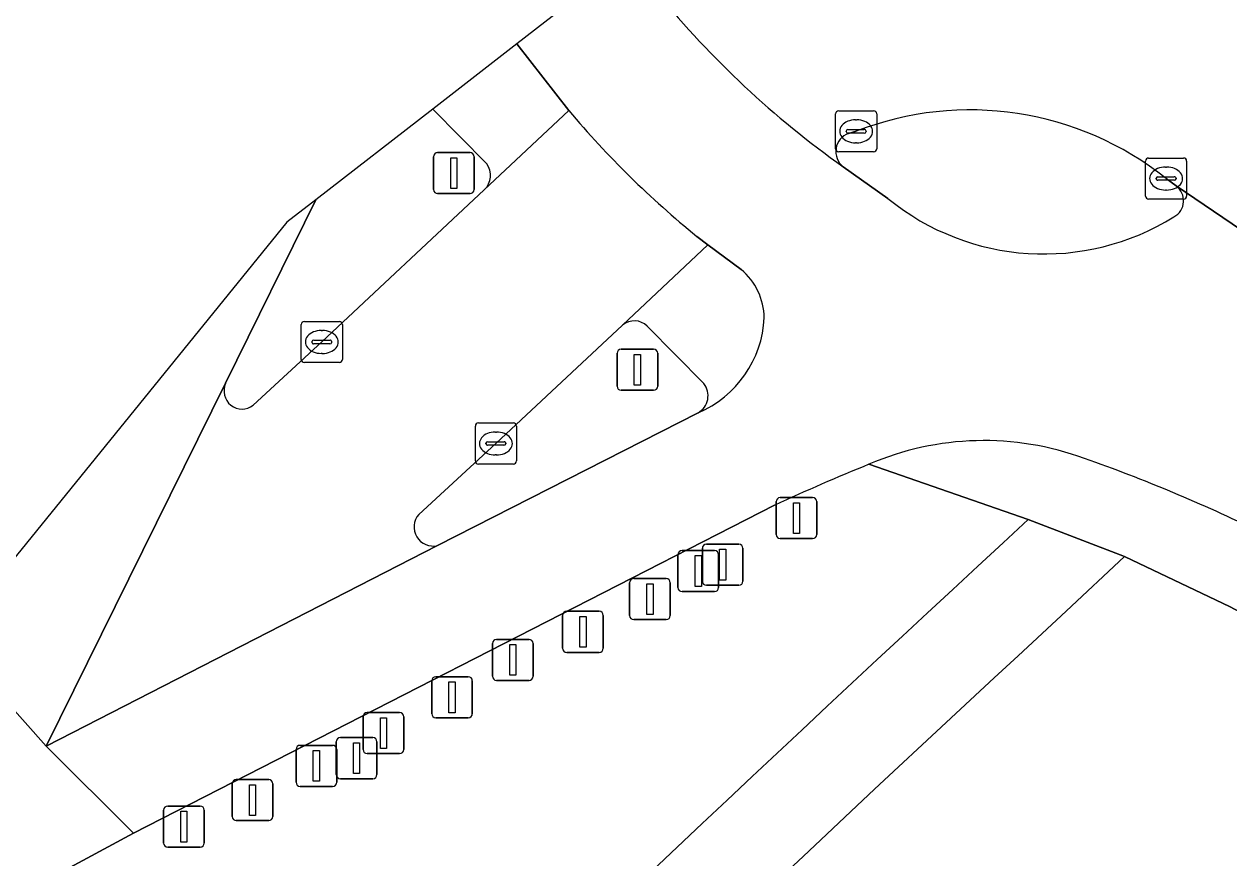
# Model space of a CAD drawing. Extents: x 158793 to 159888, y 384317 to 385256.
# Drawn here: x 159232.94 to 159262.3, y 385209.35 to 385229.67 of the extents above; entities that cross this region are included whole.
import ezdxf

# ---------------------------------------------------------------- set-up
doc = ezdxf.new("R2010")
doc.units = 0
for name, color, linetype in [('IMGEO_Afsluitpaal', 7, 'Continuous'), ('IMGEO_Berm_groen', 7, 'Continuous'), ('IMGEO_Fietspad_gesloten', 7, 'Continuous'), ('IMGEO_Kolk', 7, 'Continuous'), ('IMGEO_Lichtmast', 7, 'Continuous'), ('IMGEO_Rijbaan_lokaal_gesloten', 7, 'Continuous'), ('IMGEO_Rijbaan_lokaal_open', 7, 'Continuous'), ('IMGEO_Verkeersbordpaal', 7, 'Continuous'), ('IMGEO_Verkeerseiland_groen', 7, 'Continuous'), ('IMGEO_Voetpad_open', 7, 'Continuous')]:
    doc.layers.add(name, color=color, linetype=linetype)

msp = doc.modelspace()

# ---------------------------------------------------------------- linework, layer by layer
at = {"layer": 'IMGEO_Afsluitpaal'}
for p, q in [((159251.264, 385217.235), (159251.264, 385218.035)), ((159251.264, 385218.035), (159251.264, 385217.235)), ((159251.364, 385218.135), (159252.154, 385218.135)), ((159252.154, 385218.135), (159251.364, 385218.135)), ((159252.254, 385218.035), (159252.254, 385217.235)), ((159252.254, 385217.235), (159252.254, 385218.035)), ((159252.154, 385217.135), (159251.364, 385217.135)), ((159251.364, 385217.135), (159252.154, 385217.135)), ((159248.872, 385215.944), (159248.872, 385216.744)), ((159248.872, 385216.744), (159248.872, 385215.944)), ((159248.972, 385216.844), (159249.762, 385216.844)), ((159249.762, 385216.844), (159248.972, 385216.844)), ((159249.862, 385216.744), (159249.862, 385215.944)), ((159249.862, 385215.944), (159249.862, 385216.744)), ((159247.795, 385216.16), (159248.585, 385216.16)), ((159248.585, 385216.16), (159247.795, 385216.16)), ((159247.695, 385215.26), (159247.695, 385216.06)), ((159247.695, 385216.06), (159247.695, 385215.26)), ((159248.685, 385216.06), (159248.685, 385215.26)), ((159248.685, 385215.26), (159248.685, 385216.06)), ((159249.762, 385215.844), (159248.972, 385215.844)), ((159248.972, 385215.844), (159249.762, 385215.844)), ((159246.162, 385215.363), (159246.952, 385215.363)), ((159246.952, 385215.363), (159246.162, 385215.363)), ((159246.062, 385214.463), (159246.062, 385215.263)), ((159246.062, 385215.263), (159246.062, 385214.463)), ((159247.052, 385215.263), (159247.052, 385214.463)), ((159247.052, 385214.463), (159247.052, 385215.263)), ((159248.585, 385215.16), (159247.795, 385215.16)), ((159247.795, 385215.16), (159248.585, 385215.16)), ((159244.353, 385213.779), (159244.353, 385214.579)), ((159244.353, 385214.579), (159244.353, 385213.779)), ((159244.453, 385214.679), (159245.243, 385214.679)), ((159245.243, 385214.679), (159244.453, 385214.679)), ((159245.343, 385214.579), (159245.343, 385213.779)), ((159245.343, 385213.779), (159245.343, 385214.579)), ((159246.952, 385214.363), (159246.162, 385214.363)), ((159246.162, 385214.363), (159246.952, 385214.363)), ((159242.872, 385212.868), (159242.872, 385213.668)), ((159242.872, 385213.668), (159242.872, 385212.868)), ((159242.972, 385213.768), (159243.762, 385213.768)), ((159243.762, 385213.768), (159242.972, 385213.768)), ((159243.862, 385213.668), (159243.862, 385212.868)), ((159243.862, 385212.868), (159243.862, 385213.668)), ((159245.243, 385213.679), (159244.453, 385213.679)), ((159244.453, 385213.679), (159245.243, 385213.679)), ((159241.201, 385211.995), (159241.201, 385212.795)), ((159241.201, 385212.795), (159241.201, 385211.995)), ((159241.301, 385212.895), (159242.091, 385212.895)), ((159242.091, 385212.895), (159241.301, 385212.895)), ((159242.191, 385212.795), (159242.191, 385211.995)), ((159242.191, 385211.995), (159242.191, 385212.795)), ((159243.762, 385212.768), (159242.972, 385212.768)), ((159242.972, 385212.768), (159243.762, 385212.768)), ((159239.668, 385212.097), (159240.458, 385212.097)), ((159240.458, 385212.097), (159239.668, 385212.097)), ((159239.568, 385211.197), (159239.568, 385211.997)), ((159239.568, 385211.997), (159239.568, 385211.197)), ((159240.558, 385211.997), (159240.558, 385211.197)), ((159240.558, 385211.197), (159240.558, 385211.997)), ((159242.091, 385211.895), (159241.301, 385211.895)), ((159241.301, 385211.895), (159242.091, 385211.895)), ((159238.011, 385210.362), (159238.011, 385211.162)), ((159238.011, 385211.162), (159238.011, 385210.362)), ((159238.111, 385211.262), (159238.901, 385211.262)), ((159238.901, 385211.262), (159238.111, 385211.262)), ((159239.001, 385211.162), (159239.001, 385210.362)), ((159239.001, 385210.362), (159239.001, 385211.162)), ((159240.458, 385211.097), (159239.668, 385211.097)), ((159239.668, 385211.097), (159240.458, 385211.097)), ((159236.44, 385210.616), (159237.23, 385210.616)), ((159237.23, 385210.616), (159236.44, 385210.616)), ((159236.34, 385209.716), (159236.34, 385210.516)), ((159236.34, 385210.516), (159236.34, 385209.716)), ((159237.33, 385210.516), (159237.33, 385209.716)), ((159237.33, 385209.716), (159237.33, 385210.516)), ((159238.901, 385210.262), (159238.111, 385210.262)), ((159238.111, 385210.262), (159238.901, 385210.262)), ((159237.23, 385209.616), (159236.44, 385209.616)), ((159236.44, 385209.616), (159237.23, 385209.616))]:
    msp.add_line(p, q, dxfattribs=at)
for points in [[(159251.684, 385218.01), (159251.834, 385218.01), (159251.834, 385217.26), (159251.684, 385217.26), (159251.684, 385218.01)], [(159249.292, 385216.719), (159249.442, 385216.719), (159249.442, 385215.969), (159249.292, 385215.969), (159249.292, 385216.719)], [(159248.115, 385216.035), (159248.265, 385216.035), (159248.265, 385215.285), (159248.115, 385215.285), (159248.115, 385216.035)], [(159246.482, 385215.238), (159246.632, 385215.238), (159246.632, 385214.488), (159246.482, 385214.488), (159246.482, 385215.238)], [(159244.773, 385214.554), (159244.923, 385214.554), (159244.923, 385213.804), (159244.773, 385213.804), (159244.773, 385214.554)], [(159243.292, 385213.643), (159243.442, 385213.643), (159243.442, 385212.893), (159243.292, 385212.893), (159243.292, 385213.643)], [(159241.621, 385212.77), (159241.771, 385212.77), (159241.771, 385212.02), (159241.621, 385212.02), (159241.621, 385212.77)], [(159239.988, 385211.972), (159240.138, 385211.972), (159240.138, 385211.222), (159239.988, 385211.222), (159239.988, 385211.972)], [(159238.431, 385211.137), (159238.581, 385211.137), (159238.581, 385210.387), (159238.431, 385210.387), (159238.431, 385211.137)], [(159236.76, 385210.491), (159236.91, 385210.491), (159236.91, 385209.741), (159236.76, 385209.741), (159236.76, 385210.491)]]:
    msp.add_lwpolyline(points, dxfattribs=at)
for centre, start, end in [((159251.364, 385218.035), 90, 180), ((159251.364, 385218.035), 90, 180), ((159252.154, 385218.035), 0, 90), ((159252.154, 385218.035), 360, 90), ((159251.364, 385217.235), 180, 270), ((159251.364, 385217.235), 180, 270), ((159252.154, 385217.235), 270, 0), ((159252.154, 385217.235), 270, 0), ((159248.972, 385216.744), 90, 180), ((159248.972, 385216.744), 90, 180), ((159249.762, 385216.744), 0, 90), ((159249.762, 385216.744), 360, 90), ((159247.795, 385216.06), 90, 180), ((159247.795, 385216.06), 90, 180), ((159248.585, 385216.06), 0, 90), ((159248.585, 385216.06), 360, 90), ((159248.972, 385215.944), 180, 270), ((159248.972, 385215.944), 180, 270), ((159249.762, 385215.944), 270, 0), ((159249.762, 385215.944), 270, 0), ((159246.162, 385215.263), 90, 180), ((159246.162, 385215.263), 90, 180), ((159246.952, 385215.263), 0, 90), ((159246.952, 385215.263), 360, 90), ((159247.795, 385215.26), 180, 270), ((159247.795, 385215.26), 180, 270), ((159248.585, 385215.26), 270, 0), ((159248.585, 385215.26), 270, 0), ((159244.453, 385214.579), 90, 180), ((159244.453, 385214.579), 90, 180), ((159245.243, 385214.579), 0, 90), ((159245.243, 385214.579), 360, 90), ((159246.162, 385214.463), 180, 270), ((159246.162, 385214.463), 180, 270), ((159246.952, 385214.463), 270, 0), ((159246.952, 385214.463), 270, 0), ((159242.972, 385213.668), 90, 180), ((159242.972, 385213.668), 90, 180), ((159243.762, 385213.668), 0, 90), ((159243.762, 385213.668), 360, 90), ((159244.453, 385213.779), 180, 270), ((159244.453, 385213.779), 180, 270), ((159245.243, 385213.779), 270, 0), ((159245.243, 385213.779), 270, 0), ((159241.301, 385212.795), 90, 180), ((159241.301, 385212.795), 90, 180), ((159242.091, 385212.795), 0, 90), ((159242.091, 385212.795), 360, 90), ((159242.972, 385212.868), 180, 270), ((159242.972, 385212.868), 180, 270), ((159243.762, 385212.868), 270, 0), ((159243.762, 385212.868), 270, 0), ((159239.668, 385211.997), 90, 180), ((159239.668, 385211.997), 90, 180), ((159240.458, 385211.997), 0, 90), ((159240.458, 385211.997), 360, 90), ((159241.301, 385211.995), 180, 270), ((159241.301, 385211.995), 180, 270), ((159242.091, 385211.995), 270, 0), ((159242.091, 385211.995), 270, 0), ((159238.111, 385211.162), 90, 180), ((159238.111, 385211.162), 90, 180), ((159238.901, 385211.162), 0, 90), ((159238.901, 385211.162), 360, 90), ((159239.668, 385211.197), 180, 270), ((159239.668, 385211.197), 180, 270), ((159240.458, 385211.197), 270, 0), ((159240.458, 385211.197), 270, 0), ((159236.44, 385210.516), 90, 180), ((159236.44, 385210.516), 90, 180), ((159237.23, 385210.516), 0, 90), ((159237.23, 385210.516), 360, 90), ((159238.111, 385210.362), 180, 270), ((159238.111, 385210.362), 180, 270), ((159238.901, 385210.362), 270, 0), ((159238.901, 385210.362), 270, 0), ((159236.44, 385209.716), 180, 270), ((159236.44, 385209.716), 180, 270), ((159237.23, 385209.716), 270, 0), ((159237.23, 385209.716), 270, 0)]:
    msp.add_arc(centre, 0.1, start, end, dxfattribs=at)
at = {"layer": 'IMGEO_Berm_groen'}
for points in [[(159257.408, 385217.597), (159253.526, 385218.946)], [(159251.228, 385217.949), (159235.607, 385209.959), (159233.756, 385208.961), (159233.347, 385208.724), (159232.538, 385208.176)], [(159264.904, 385214.095), (159262.33, 385215.471), (159259.749, 385216.695), (159258.328, 385215.363)]]:
    msp.add_lwpolyline(points, dxfattribs=at)
for centre, radius, start, end in [((159274.53, 385167.388), 55.672, 112.1648, 114.743), ((159910.215, 384509.166), 963.344, 132.660014, 135.841756), ((159927.168, 384491.193), 985.784, 132.725424, 135.687678)]:
    msp.add_arc(centre, radius, start, end, dxfattribs=at)
at = {"layer": 'IMGEO_Fietspad_gesloten'}
for points in [[(159247.679, 385231.314), (159244.948, 385229.193), (159246.213, 385227.562)], [(159253.988, 385225.422), (159252.9, 385226.197)], [(159264.132, 385222.403), (159264.854, 385223.126), (159261.009, 385225.727)], [(159240.053, 385225.392), (159239.344, 385224.842), (159232.407, 385216.293), (159232.07, 385215.608), (159231.425, 385214.387), (159233.475, 385212.077), (159237.851, 385220.918), (159240.053, 385225.392)], [(159249.333, 385224.498), (159249.603, 385224.292), (159250.412, 385223.694)], [(159249.366, 385220.2), (159243.012, 385216.966), (159233.475, 385212.077)], [(159233.475, 385212.077), (159235.607, 385209.959), (159251.228, 385217.949)]]:
    msp.add_lwpolyline(points, dxfattribs=at)
for centre, radius, start, end in [((159266.122, 385244.887), 22.895, 219.1946, 234.7228), ((159264.013, 385242.567), 23.28, 220.1298, 230.9079), ((159260.748, 385225.367), 0.444, 298.2068, 54.0232), ((159257.785, 385230.08), 6.01, 230.8142, 301.8632), ((159249.397, 385222.485), 1.578, 0.9662, 49.9718), ((159248.317, 385222.646), 2.661, 293.2089, 357.1203), ((159256.326, 385212.444), 7.079, 69.7341, 113.298), ((159274.53, 385167.388), 55.672, 112.1648, 114.743), ((159245.863, 385182.215), 39.067, 63.937, 70.695)]:
    msp.add_arc(centre, radius, start, end, dxfattribs=at)
at = {"layer": 'IMGEO_Kolk'}
for p, q in [((159252.713, 385226.633), (159252.713, 385227.485)), ((159252.788, 385227.559), (159253.64, 385227.559)), ((159253.201, 385227.339), (159253.226, 385227.339)), ((159253.714, 385227.485), (159253.714, 385226.633)), ((159252.972, 385227.053), (159252.972, 385227.065)), ((159253.41, 385227.016), (159253.012, 385227.016)), ((159253.015, 385227.102), (159253.413, 385227.102)), ((159253.456, 385227.065), (159253.456, 385227.053)), ((159253.224, 385226.779), (159253.199, 385226.779)), ((159253.64, 385226.559), (159252.788, 385226.559)), ((159260.265, 385225.482), (159260.265, 385226.334)), ((159260.34, 385226.408), (159261.192, 385226.408)), ((159260.753, 385226.188), (159260.778, 385226.188)), ((159261.266, 385226.334), (159261.266, 385225.482)), ((159260.524, 385225.902), (159260.524, 385225.914)), ((159260.962, 385225.865), (159260.564, 385225.865)), ((159260.567, 385225.951), (159260.965, 385225.951)), ((159261.008, 385225.914), (159261.008, 385225.902)), ((159260.776, 385225.628), (159260.751, 385225.628)), ((159261.192, 385225.408), (159260.34, 385225.408)), ((159239.695, 385221.5), (159239.695, 385222.352)), ((159239.77, 385222.426), (159240.622, 385222.426)), ((159240.696, 385222.352), (159240.696, 385221.5)), ((159240.183, 385222.206), (159240.208, 385222.206)), ((159239.954, 385221.92), (159239.954, 385221.932)), ((159240.392, 385221.883), (159239.994, 385221.883)), ((159239.997, 385221.969), (159240.395, 385221.969)), ((159240.438, 385221.932), (159240.438, 385221.92)), ((159240.206, 385221.646), (159240.181, 385221.646)), ((159240.622, 385221.426), (159239.77, 385221.426)), ((159243.936, 385219.026), (159243.936, 385219.878)), ((159244.011, 385219.952), (159244.863, 385219.952)), ((159244.424, 385219.732), (159244.449, 385219.732)), ((159244.937, 385219.878), (159244.937, 385219.026)), ((159244.195, 385219.446), (159244.195, 385219.458)), ((159244.633, 385219.409), (159244.235, 385219.409)), ((159244.238, 385219.495), (159244.636, 385219.495)), ((159244.679, 385219.458), (159244.679, 385219.446)), ((159244.447, 385219.172), (159244.422, 385219.172)), ((159244.863, 385218.952), (159244.011, 385218.952))]:
    msp.add_line(p, q, dxfattribs=at)
for points in [[(159252.713, 385226.633), (159252.713, 385227.485)], [(159252.788, 385227.559), (159253.64, 385227.559)], [(159253.714, 385227.485), (159253.714, 385226.633)], [(159253.64, 385226.559), (159252.788, 385226.559)], [(159260.265, 385225.482), (159260.265, 385226.334)], [(159260.34, 385226.408), (159261.192, 385226.408)], [(159261.266, 385226.334), (159261.266, 385225.482)], [(159261.192, 385225.408), (159260.34, 385225.408)], [(159239.695, 385221.5), (159239.695, 385222.352)], [(159239.77, 385222.426), (159240.622, 385222.426)], [(159240.696, 385222.352), (159240.696, 385221.5)], [(159240.622, 385221.426), (159239.77, 385221.426)], [(159243.936, 385219.026), (159243.936, 385219.878)], [(159244.011, 385219.952), (159244.863, 385219.952)], [(159244.937, 385219.878), (159244.937, 385219.026)], [(159244.863, 385218.952), (159244.011, 385218.952)]]:
    msp.add_lwpolyline(points, dxfattribs=at)
for centre, radius, start, end in [((159252.79, 385227.483), 0.0765, 91.552, 178.448), ((159252.79, 385227.483), 0.0765, 91.552, 178.448), ((159253.638, 385227.483), 0.0765, 1.552, 88.448), ((159253.638, 385227.483), 0.0765, 1.552, 88.448), ((159253.012, 385227.062), 0.0403, 85.8775, 175.7526), ((159253.009, 385227.052), 0.0366, 178.938, 274.7102), ((159253.413, 385227.059), 0.043, 264.8664, 352.4533), ((159253.417, 385227.064), 0.0386, 1.7309, 96.639), ((159252.79, 385226.635), 0.0765, 181.552, 268.448), ((159252.79, 385226.635), 0.0765, 181.552, 268.448), ((159253.638, 385226.635), 0.0765, 271.552, 358.448), ((159253.638, 385226.635), 0.0765, 271.552, 358.448), ((159260.342, 385226.332), 0.0765, 91.552, 178.448), ((159260.342, 385226.332), 0.0765, 91.552, 178.448), ((159261.19, 385226.332), 0.0765, 1.552, 88.448), ((159261.19, 385226.332), 0.0765, 1.552, 88.448), ((159260.564, 385225.911), 0.0403, 85.8775, 175.7526), ((159260.561, 385225.901), 0.0366, 178.938, 274.7102), ((159260.965, 385225.908), 0.043, 264.8664, 352.4533), ((159260.969, 385225.913), 0.0386, 1.7309, 96.639), ((159260.342, 385225.484), 0.0765, 181.552, 268.448), ((159260.342, 385225.484), 0.0765, 181.552, 268.448), ((159261.19, 385225.484), 0.0765, 271.552, 358.448), ((159261.19, 385225.484), 0.0765, 271.552, 358.448), ((159239.772, 385222.35), 0.0765, 91.552, 178.448), ((159239.772, 385222.35), 0.0765, 91.552, 178.448), ((159240.62, 385222.35), 0.0765, 1.552, 88.448), ((159240.62, 385222.35), 0.0765, 1.552, 88.448), ((159239.994, 385221.929), 0.0403, 85.8775, 175.7526), ((159239.991, 385221.919), 0.0366, 178.938, 274.7102), ((159240.395, 385221.926), 0.043, 264.8664, 352.4533), ((159240.399, 385221.931), 0.0386, 1.7309, 96.639), ((159239.772, 385221.502), 0.0765, 181.552, 268.448), ((159239.772, 385221.502), 0.0765, 181.552, 268.448), ((159240.62, 385221.502), 0.0765, 271.552, 358.448), ((159240.62, 385221.502), 0.0765, 271.552, 358.448), ((159244.013, 385219.876), 0.0765, 91.552, 178.448), ((159244.013, 385219.876), 0.0765, 91.552, 178.448), ((159244.861, 385219.876), 0.0765, 1.552, 88.448), ((159244.861, 385219.876), 0.0765, 1.552, 88.448), ((159244.235, 385219.455), 0.0403, 85.8775, 175.7526), ((159244.232, 385219.445), 0.0366, 178.938, 274.7102), ((159244.636, 385219.452), 0.043, 264.8664, 352.4533), ((159244.64, 385219.457), 0.0386, 1.7309, 96.639), ((159244.013, 385219.028), 0.0765, 181.552, 268.448), ((159244.013, 385219.028), 0.0765, 181.552, 268.448), ((159244.861, 385219.028), 0.0765, 271.552, 358.448), ((159244.861, 385219.028), 0.0765, 271.552, 358.448)]:
    msp.add_arc(centre, radius, start, end, dxfattribs=at)
for centre, major_axis, ratio, start_param, end_param in [((159253.2, 385227.059), (-0.387, 0.002), 0.722429, 4.712389, 7.853982), ((159253.225, 385227.059), (-0.39, 0.002), 0.717154, 1.570796, 4.712389), ((159260.752, 385225.908), (-0.387, 0.002), 0.722429, 4.712389, 7.853982), ((159260.777, 385225.908), (-0.39, 0.002), 0.717154, 1.570796, 4.712389), ((159240.182, 385221.926), (-0.387, 0.002), 0.722429, 4.712389, 7.853982), ((159240.207, 385221.926), (-0.39, 0.002), 0.717154, 1.570796, 4.712389), ((159244.423, 385219.452), (-0.387, 0.002), 0.722429, 4.712389, 7.853982), ((159244.448, 385219.452), (-0.39, 0.002), 0.717154, 1.570796, 4.712389)]:
    msp.add_ellipse(centre, major_axis=major_axis, ratio=ratio, start_param=start_param, end_param=end_param, dxfattribs=at)
at = {"layer": 'IMGEO_Lichtmast'}
for p, q in [((159249.466, 385216.099), (159249.466, 385216.899)), ((159249.466, 385216.899), (159249.466, 385216.099)), ((159249.566, 385216.999), (159250.356, 385216.999)), ((159250.356, 385216.999), (159249.566, 385216.999)), ((159250.456, 385216.899), (159250.456, 385216.099)), ((159250.456, 385216.099), (159250.456, 385216.899)), ((159250.356, 385215.999), (159249.566, 385215.999)), ((159249.566, 385215.999), (159250.356, 385215.999))]:
    msp.add_line(p, q, dxfattribs=at)
msp.add_lwpolyline([(159249.886, 385216.874), (159250.036, 385216.874), (159250.036, 385216.124), (159249.886, 385216.124), (159249.886, 385216.874)], dxfattribs=at)
for centre, start, end in [((159249.566, 385216.899), 90, 180), ((159249.566, 385216.899), 90, 180), ((159250.356, 385216.899), 0, 90), ((159250.356, 385216.899), 360, 90), ((159249.566, 385216.099), 180, 270), ((159249.566, 385216.099), 180, 270), ((159250.356, 385216.099), 270, 0), ((159250.356, 385216.099), 270, 0)]:
    msp.add_arc(centre, 0.1, start, end, dxfattribs=at)
at = {"layer": 'IMGEO_Rijbaan_lokaal_gesloten'}
for points in [[(159260.766, 385225.908), (159261.009, 385225.727), (159264.854, 385223.126), (159266.754, 385221.784), (159270.021, 385224.488), (159268.291, 385226.151), (159266.434, 385227.876)], [(159253.029, 385227.008), (159253.214, 385227.059)], [(159232.538, 385208.176), (159233.347, 385208.724), (159233.756, 385208.961), (159235.607, 385209.959), (159233.475, 385212.077), (159231.425, 385214.387)]]:
    msp.add_lwpolyline(points, dxfattribs=at)
for centre, radius, start, end in [((159266.122, 385244.887), 22.895, 219.1946, 234.7228), ((159255.99, 385219.92), 7.66, 51.4239, 111.2446), ((159253.185, 385226.567), 0.468, 109.5328, 232.3914)]:
    msp.add_arc(centre, radius, start, end, dxfattribs=at)
at = {"layer": 'IMGEO_Rijbaan_lokaal_open'}
for points in [[(159246.213, 385227.562), (159244.154, 385225.634), (159240.196, 385221.926), (159238.524, 385220.382)], [(159247.523, 385222.337), (159249.603, 385224.292), (159249.333, 385224.498)], [(159242.558, 385217.723), (159244.437, 385219.452), (159247.523, 385222.337)], [(159237.851, 385220.918), (159233.475, 385212.077), (159243.012, 385216.966)]]:
    msp.add_lwpolyline(points, dxfattribs=at)
for centre, radius, start, end in [((159264.013, 385242.567), 23.28, 220.1298, 230.9079), ((159238.254, 385220.733), 0.443, 155.3343, 307.5957), ((159242.905, 385217.416), 0.463, 138.5296, 283.3757)]:
    msp.add_arc(centre, radius, start, end, dxfattribs=at)
at = {"layer": 'IMGEO_Verkeersbordpaal'}
for p, q in [((159242.916, 385225.641), (159242.916, 385226.441)), ((159242.916, 385226.441), (159242.916, 385225.641)), ((159243.016, 385226.541), (159243.806, 385226.541)), ((159243.806, 385226.541), (159243.016, 385226.541)), ((159243.906, 385226.441), (159243.906, 385225.641)), ((159243.906, 385225.641), (159243.906, 385226.441)), ((159243.806, 385225.541), (159243.016, 385225.541)), ((159243.016, 385225.541), (159243.806, 385225.541)), ((159247.489, 385221.749), (159248.279, 385221.749)), ((159248.279, 385221.749), (159247.489, 385221.749)), ((159247.389, 385220.849), (159247.389, 385221.649)), ((159247.389, 385221.649), (159247.389, 385220.849)), ((159248.379, 385221.649), (159248.379, 385220.849)), ((159248.379, 385220.849), (159248.379, 385221.649)), ((159248.279, 385220.749), (159247.489, 385220.749)), ((159247.489, 385220.749), (159248.279, 385220.749)), ((159240.547, 385211.385), (159240.547, 385212.185)), ((159240.547, 385212.185), (159240.547, 385211.385)), ((159240.647, 385212.285), (159241.437, 385212.285)), ((159241.437, 385212.285), (159240.647, 385212.285)), ((159241.537, 385212.185), (159241.537, 385211.385)), ((159241.537, 385211.385), (159241.537, 385212.185)), ((159241.437, 385211.285), (159240.647, 385211.285)), ((159240.647, 385211.285), (159241.437, 385211.285))]:
    msp.add_line(p, q, dxfattribs=at)
for points in [[(159243.336, 385226.416), (159243.486, 385226.416), (159243.486, 385225.666), (159243.336, 385225.666), (159243.336, 385226.416)], [(159247.809, 385221.624), (159247.959, 385221.624), (159247.959, 385220.874), (159247.809, 385220.874), (159247.809, 385221.624)], [(159240.967, 385212.16), (159241.117, 385212.16), (159241.117, 385211.41), (159240.967, 385211.41), (159240.967, 385212.16)]]:
    msp.add_lwpolyline(points, dxfattribs=at)
for centre, start, end in [((159243.016, 385226.441), 90, 180), ((159243.016, 385226.441), 90, 180), ((159243.806, 385226.441), 0, 90), ((159243.806, 385226.441), 360, 90), ((159243.016, 385225.641), 180, 270), ((159243.016, 385225.641), 180, 270), ((159243.806, 385225.641), 270, 0), ((159243.806, 385225.641), 270, 0), ((159247.489, 385221.649), 90, 180), ((159247.489, 385221.649), 90, 180), ((159248.279, 385221.649), 0, 90), ((159248.279, 385221.649), 360, 90), ((159247.489, 385220.849), 180, 270), ((159247.489, 385220.849), 180, 270), ((159248.279, 385220.849), 270, 0), ((159248.279, 385220.849), 270, 0), ((159240.647, 385212.185), 90, 180), ((159240.647, 385212.185), 90, 180), ((159241.437, 385212.185), 0, 90), ((159241.437, 385212.185), 360, 90), ((159240.647, 385211.385), 180, 270), ((159240.647, 385211.385), 180, 270), ((159241.437, 385211.385), 270, 0), ((159241.437, 385211.385), 270, 0)]:
    msp.add_arc(centre, 0.1, start, end, dxfattribs=at)
at = {"layer": 'IMGEO_Verkeerseiland_groen'}
for points in [[(159244.212, 385226.268), (159242.898, 385227.602), (159240.053, 385225.392)], [(159253.214, 385227.059), (159253.029, 385227.008)], [(159252.9, 385226.197), (159253.988, 385225.422)], [(159261.009, 385225.727), (159260.766, 385225.908)], [(159238.524, 385220.382), (159240.196, 385221.926), (159244.154, 385225.634)], [(159240.053, 385225.392), (159237.851, 385220.918)], [(159247.523, 385222.337), (159244.437, 385219.452), (159242.558, 385217.723)], [(159249.504, 385220.911), (159248.121, 385222.311)], [(159243.012, 385216.966), (159249.366, 385220.2)]]:
    msp.add_lwpolyline(points, dxfattribs=at)
for centre, radius, start, end in [((159255.99, 385219.92), 7.66, 51.4239, 111.2446), ((159253.185, 385226.567), 0.468, 109.5328, 232.3914), ((159243.816, 385225.985), 0.487, 313.9325, 35.6134), ((159260.748, 385225.367), 0.444, 298.2068, 54.0232), ((159257.785, 385230.08), 6.01, 230.8142, 301.8632), ((159247.808, 385221.996), 0.444, 45.1581, 129.8628), ((159238.254, 385220.733), 0.443, 155.3343, 307.5957), ((159249.125, 385220.616), 0.48, 300.1051, 37.9266), ((159242.905, 385217.416), 0.463, 138.5296, 283.3757)]:
    msp.add_arc(centre, radius, start, end, dxfattribs=at)
at = {"layer": 'IMGEO_Voetpad_open'}
for points in [[(159244.948, 385229.193), (159242.898, 385227.602), (159244.212, 385226.268)], [(159244.154, 385225.634), (159246.213, 385227.562), (159244.948, 385229.193)], [(159249.603, 385224.292), (159247.523, 385222.337)], [(159250.412, 385223.694), (159249.603, 385224.292)], [(159248.121, 385222.311), (159249.504, 385220.911)], [(159253.526, 385218.946), (159257.408, 385217.597), (159259.749, 385216.695), (159262.33, 385215.471), (159264.904, 385214.095)], [(159258.328, 385215.363), (159259.749, 385216.695), (159257.408, 385217.597)]]:
    msp.add_lwpolyline(points, dxfattribs=at)
for centre, radius, start, end in [((159243.816, 385225.985), 0.487, 313.9325, 35.6134), ((159249.397, 385222.485), 1.578, 0.9662, 49.9718), ((159247.808, 385221.996), 0.444, 45.1581, 129.8628), ((159248.317, 385222.646), 2.661, 293.2089, 357.1203), ((159249.125, 385220.616), 0.48, 300.1051, 37.9266), ((159256.326, 385212.444), 7.079, 69.7341, 113.298), ((159245.863, 385182.215), 39.067, 63.937, 70.695), ((159910.215, 384509.166), 963.344, 132.660014, 135.841756), ((159927.168, 384491.193), 985.784, 132.725424, 135.687678)]:
    msp.add_arc(centre, radius, start, end, dxfattribs=at)

doc.saveas('drawing.dxf')
